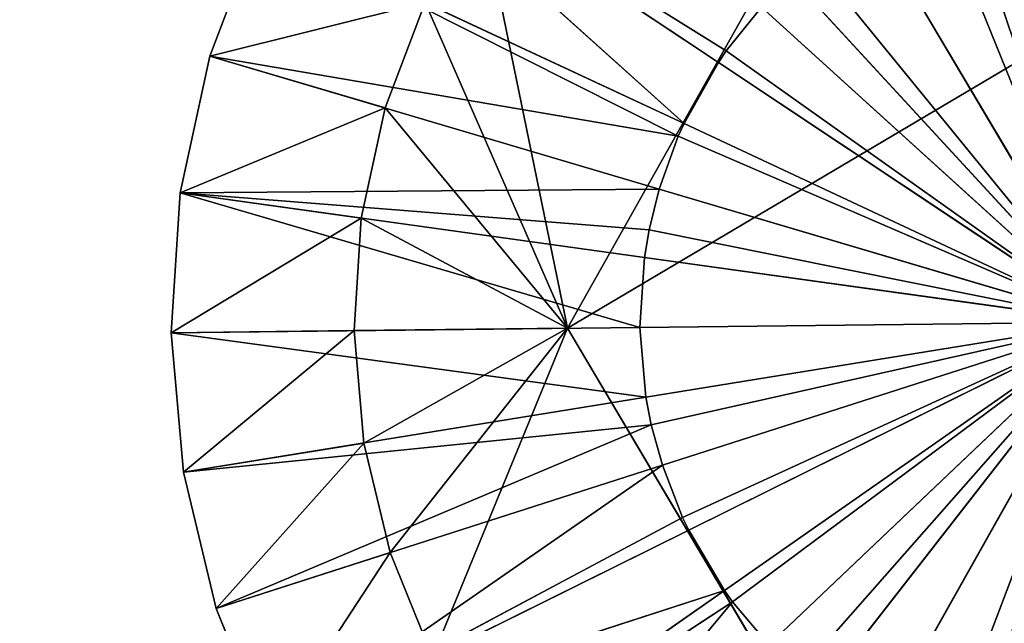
# Model space of a CAD drawing. Extents: x 202 to 257, y 0 to 134.
# Tile 457 of 491: x 226.85 to 228.95, y 128.43 to 129.72. Entities that reach past the tile are written whole.
import ezdxf

# ---------------------------------------------------------------- set-up
doc = ezdxf.new("R2010")
doc.units = 0
doc.header["$LTSCALE"] = 25.4
doc.layers.get('0').update_dxf_attribs({"color": 13, "linetype": 'CONTINUOUS'})

# ---------------------------------------------------------------- blocks, each defined once
blk = doc.blocks.new('MONO-I-KINKIET-7808-7840_S')
at = {"color": 250}
for p, q in [((29.9592, 30.0954, 123.7), (29.3109, 29.3154, 122.7)), ((29.9592, 30.0954, 123.7), (29.3109, 29.3154, 122.7)), ((30.1482, 29.8639, 123.7), (29.3109, 29.3154, 122.7)), ((30.1482, 29.8639, 123.7), (29.3109, 29.3154, 122.7)), ((30.1482, 29.8639, 123.7), (29.3284, 29.2912, 122.7)), ((30.1482, 29.8639, 123.7), (29.3284, 29.2912, 122.7)), ((29.0746, 29.725, 128.2), (27.9427, 27.712, 128.2)), ((29.0746, 29.725, 128.2), (27.9427, 27.712, 128.2)), ((29.0746, 29.725, 130.7), (29.6633, 28.7316, 130.7)), ((29.0746, 29.725, 128.2), (29.6633, 28.7316, 128.2)), ((29.6633, 28.7316, 128.2), (29.0746, 29.725, 130.7)), ((29.6633, 28.7316, 128.2), (29.0746, 29.725, 130.7)), ((29.0746, 29.725, 130.7), (29.6633, 28.7316, 130.7)), ((29.0746, 29.725, 128.2), (29.6633, 28.7316, 128.2)), ((28.5087, 28.7185, 123.2773), (28.8634, 29.6535, 122.7)), ((28.5087, 28.7185, 123.2773), (28.8634, 29.6535, 122.7)), ((30.3006, 29.6067, 123.7), (29.3284, 29.2912, 122.7)), ((30.3006, 29.6067, 123.7), (29.3284, 29.2912, 122.7)), ((30.3006, 29.6067, 123.7), (29.4046, 29.1626, 122.7)), ((30.3006, 29.6067, 123.7), (29.4046, 29.1626, 122.7)), ((29.4175, 29.1356, 122.7), (30.3006, 29.6067, 123.7)), ((29.4175, 29.1356, 122.7), (30.3006, 29.6067, 123.7)), ((29.4608, 29.0241, 122.7), (30.3006, 29.6067, 123.7)), ((29.4608, 29.0241, 122.7), (30.3006, 29.6067, 123.7)), ((30.0416, 29.2105, 130.7), (30.3006, 29.6067, 130.4748)), ((30.0416, 29.2105, 130.7), (30.3006, 29.6067, 130.4748)), ((30.413, 29.3297, 130.4748), (30.3006, 29.6067, 130.4748)), ((30.413, 29.3297, 123.7), (30.3006, 29.6067, 123.7)), ((30.3006, 29.6067, 123.7), (30.413, 29.3297, 130.4748)), ((30.3006, 29.6067, 123.7), (30.413, 29.3297, 130.4748)), ((30.413, 29.3297, 130.4748), (30.3006, 29.6067, 130.4748)), ((30.413, 29.3297, 123.7), (30.3006, 29.6067, 123.7)), ((28.9988, 29.5901, 122.7), (28.5087, 28.7185, 123.2773)), ((28.9988, 29.5901, 122.7), (28.5087, 28.7185, 123.2773)), ((28.5087, 28.7185, 123.2773), (29.1232, 29.5074, 122.7)), ((28.5087, 28.7185, 123.2773), (29.1232, 29.5074, 122.7)), ((29.1693, 29.4692, 122.7), (28.5087, 28.7185, 123.2773)), ((29.1693, 29.4692, 122.7), (28.5087, 28.7185, 123.2773)), ((29.9512, 29.4335, 130.7), (29.6633, 28.7316, 130.7)), ((29.9512, 29.4335, 130.7), (29.6633, 28.7316, 130.7)), ((30.0416, 29.2105, 130.7), (29.9512, 29.4335, 130.7)), ((30.0416, 29.2105, 130.7), (29.9512, 29.4335, 130.7)), ((28.5087, 28.7185, 123.2773), (29.2339, 29.407, 122.7)), ((28.5087, 28.7185, 123.2773), (29.2339, 29.407, 122.7)), ((29.3109, 29.3154, 122.7), (29.2339, 29.407, 122.7)), ((29.3109, 29.3154, 122.7), (29.2339, 29.407, 122.7)), ((29.4608, 29.0241, 122.7), (30.413, 29.3297, 123.7)), ((29.4608, 29.0241, 122.7), (30.413, 29.3297, 123.7)), ((29.4844, 28.9375, 122.7), (30.413, 29.3297, 123.7)), ((29.4844, 28.9375, 122.7), (30.413, 29.3297, 123.7)), ((30.0416, 29.2105, 130.7), (30.413, 29.3297, 130.4748)), ((30.0416, 29.2105, 130.7), (30.413, 29.3297, 130.4748)), ((30.0978, 28.9766, 130.7), (30.413, 29.3297, 130.4748)), ((30.0978, 28.9766, 130.7), (30.413, 29.3297, 130.4748)), ((30.4828, 29.0391, 130.4748), (30.413, 29.3297, 130.4748)), ((30.4828, 29.0391, 123.7), (30.413, 29.3297, 123.7)), ((30.413, 29.3297, 123.7), (30.4828, 29.0391, 130.4748)), ((30.413, 29.3297, 123.7), (30.4828, 29.0391, 130.4748)), ((30.413, 29.3297, 123.7), (30.413, 29.3297, 130.4748)), ((30.4828, 29.0391, 130.4748), (30.413, 29.3297, 130.4748)), ((30.413, 29.3297, 123.7), (30.413, 29.3297, 130.4748)), ((30.4828, 29.0391, 123.7), (30.413, 29.3297, 123.7)), ((28.5087, 28.7185, 123.2773), (29.3109, 29.3154, 122.7)), ((28.5087, 28.7185, 123.2773), (29.3109, 29.3154, 122.7)), ((29.3284, 29.2912, 122.7), (29.3109, 29.3154, 122.7)), ((29.3284, 29.2912, 122.7), (29.3109, 29.3154, 122.7)), ((29.3284, 29.2912, 122.7), (28.5087, 28.7185, 123.2773)), ((29.3284, 29.2912, 122.7), (28.5087, 28.7185, 123.2773)), ((29.4046, 29.1626, 122.7), (29.3284, 29.2912, 122.7)), ((29.4046, 29.1626, 122.7), (29.3284, 29.2912, 122.7)), ((30.0416, 29.2105, 130.7), (29.6633, 28.7316, 130.7)), ((30.0416, 29.2105, 130.7), (29.6633, 28.7316, 130.7)), ((30.0978, 28.9766, 130.7), (30.0416, 29.2105, 130.7)), ((30.0978, 28.9766, 130.7), (30.0416, 29.2105, 130.7)), ((28.5087, 28.7185, 123.2773), (29.4046, 29.1626, 122.7)), ((28.5087, 28.7185, 123.2773), (29.4046, 29.1626, 122.7)), ((29.4175, 29.1356, 122.7), (29.4046, 29.1626, 122.7)), ((29.4175, 29.1356, 122.7), (29.4046, 29.1626, 122.7)), ((29.4175, 29.1356, 122.7), (28.5087, 28.7185, 123.2773)), ((29.4175, 29.1356, 122.7), (28.5087, 28.7185, 123.2773)), ((29.4608, 29.0241, 122.7), (29.4175, 29.1356, 122.7)), ((29.4608, 29.0241, 122.7), (29.4175, 29.1356, 122.7)), ((29.4844, 28.9375, 122.7), (30.4828, 29.0391, 123.7)), ((29.4844, 28.9375, 122.7), (30.4828, 29.0391, 123.7)), ((29.4957, 28.8788, 122.7), (30.4828, 29.0391, 123.7)), ((29.4957, 28.8788, 122.7), (30.4828, 29.0391, 123.7)), ((30.0978, 28.9766, 130.7), (30.4828, 29.0391, 130.4748)), ((30.0978, 28.9766, 130.7), (30.4828, 29.0391, 130.4748)), ((30.1185, 28.7368, 130.7), (30.4828, 29.0391, 130.4748)), ((30.1185, 28.7368, 130.7), (30.4828, 29.0391, 130.4748)), ((30.5085, 28.7413, 130.4748), (30.4828, 29.0391, 130.4748)), ((30.5085, 28.7413, 123.7), (30.4828, 29.0391, 123.7)), ((30.4828, 29.0391, 123.7), (30.5085, 28.7413, 130.4748)), ((30.4828, 29.0391, 123.7), (30.5085, 28.7413, 130.4748)), ((30.4828, 29.0391, 123.7), (30.4828, 29.0391, 130.4748)), ((30.5085, 28.7413, 130.4748), (30.4828, 29.0391, 130.4748)), ((30.4828, 29.0391, 123.7), (30.4828, 29.0391, 130.4748)), ((30.5085, 28.7413, 123.7), (30.4828, 29.0391, 123.7)), ((28.5087, 28.7185, 123.2773), (29.4608, 29.0241, 122.7)), ((28.5087, 28.7185, 123.2773), (29.4608, 29.0241, 122.7)), ((29.4844, 28.9375, 122.7), (29.4608, 29.0241, 122.7)), ((29.4844, 28.9375, 122.7), (29.4608, 29.0241, 122.7)), ((30.0978, 28.9766, 130.7), (29.6633, 28.7316, 130.7)), ((30.0978, 28.9766, 130.7), (29.6633, 28.7316, 130.7)), ((30.1185, 28.7368, 130.7), (30.0978, 28.9766, 130.7)), ((30.1185, 28.7368, 130.7), (30.0978, 28.9766, 130.7)), ((29.4844, 28.9375, 122.7), (28.5087, 28.7185, 123.2773)), ((29.4844, 28.9375, 122.7), (28.5087, 28.7185, 123.2773)), ((29.4957, 28.8788, 122.7), (29.4844, 28.9375, 122.7)), ((29.4957, 28.8788, 122.7), (29.4844, 28.9375, 122.7)), ((28.5087, 28.7185, 123.2773), (29.4957, 28.8788, 122.7)), ((28.5087, 28.7185, 123.2773), (29.4957, 28.8788, 122.7)), ((29.5086, 28.7299, 122.7), (29.4957, 28.8788, 122.7)), ((29.4957, 28.8788, 122.7), (30.5085, 28.7413, 123.7)), ((29.4957, 28.8788, 122.7), (30.5085, 28.7413, 123.7)), ((29.5086, 28.7299, 122.7), (29.4957, 28.8788, 122.7)), ((29.5086, 28.7299, 122.7), (30.5085, 28.7413, 123.7)), ((29.5086, 28.7299, 122.7), (30.5085, 28.7413, 123.7)), ((30.1033, 28.4967, 130.7), (30.5085, 28.7413, 130.4748)), ((30.1033, 28.4967, 130.7), (30.5085, 28.7413, 130.4748)), ((30.1185, 28.7368, 130.7), (30.5085, 28.7413, 130.4748)), ((30.1185, 28.7368, 130.7), (30.5085, 28.7413, 130.4748)), ((30.4896, 28.4429, 130.4748), (30.5085, 28.7413, 130.4748)), ((30.4896, 28.4429, 123.7), (30.5085, 28.7413, 123.7)), ((30.5085, 28.7413, 123.7), (30.4896, 28.4429, 130.4748)), ((30.5085, 28.7413, 123.7), (30.4896, 28.4429, 130.4748)), ((30.4896, 28.4429, 130.4748), (30.5085, 28.7413, 130.4748)), ((30.4896, 28.4429, 123.7), (30.5085, 28.7413, 123.7)), ((30.5085, 28.7413, 123.7), (30.5085, 28.7413, 130.4748)), ((30.5085, 28.7413, 123.7), (30.5085, 28.7413, 130.4748)), ((29.6633, 28.7316, 128.2), (27.9427, 27.712, 128.2)), ((29.6633, 28.7316, 128.2), (27.9427, 27.712, 128.2)), ((29.5086, 28.7299, 122.7), (28.5087, 28.7185, 123.2773)), ((29.5086, 28.7299, 122.7), (28.5087, 28.7185, 123.2773)), ((29.4891, 28.5217, 122.7), (28.5087, 28.7185, 123.2773)), ((28.5087, 28.7185, 123.2773), (29.4991, 28.5807, 122.7)), ((29.3243, 28.1399, 122.7), (28.5087, 28.7185, 123.2773)), ((28.5087, 28.7185, 123.2773), (29.3413, 28.1646, 122.7)), ((29.1862, 27.983, 122.7), (28.5087, 28.7185, 123.2773)), ((28.5087, 28.7185, 123.2773), (29.2494, 28.0467, 122.7)), ((29.0185, 27.8582, 122.7), (28.5087, 28.7185, 123.2773)), ((28.5087, 28.7185, 123.2773), (29.141, 27.9438, 122.7)), ((28.5087, 28.7185, 123.2773), (28.8846, 27.7918, 122.7)), ((28.5087, 28.7185, 123.2773), (28.8846, 27.7918, 122.7)), ((29.0185, 27.8582, 122.7), (28.5087, 28.7185, 123.2773)), ((28.5087, 28.7185, 123.2773), (29.141, 27.9438, 122.7)), ((29.1862, 27.983, 122.7), (28.5087, 28.7185, 123.2773)), ((28.5087, 28.7185, 123.2773), (29.2494, 28.0467, 122.7)), ((29.3243, 28.1399, 122.7), (28.5087, 28.7185, 123.2773)), ((28.5087, 28.7185, 123.2773), (29.4268, 28.3222, 122.7)), ((29.4145, 28.2949, 122.7), (28.5087, 28.7185, 123.2773)), ((28.5087, 28.7185, 123.2773), (29.4268, 28.3222, 122.7)), ((28.5087, 28.7185, 123.2773), (29.4675, 28.4346, 122.7)), ((28.5087, 28.7185, 123.2773), (29.3413, 28.1646, 122.7)), ((29.4145, 28.2949, 122.7), (28.5087, 28.7185, 123.2773)), ((28.5087, 28.7185, 123.2773), (29.4675, 28.4346, 122.7)), ((29.4891, 28.5217, 122.7), (28.5087, 28.7185, 123.2773)), ((28.5087, 28.7185, 123.2773), (29.4991, 28.5807, 122.7)), ((29.6633, 28.7316, 130.7), (29.0974, 27.7251, 130.7)), ((29.6633, 28.7316, 128.2), (29.0974, 27.7251, 128.2)), ((29.0974, 27.7251, 128.2), (29.6633, 28.7316, 130.7)), ((29.0974, 27.7251, 128.2), (29.6633, 28.7316, 130.7)), ((29.6633, 28.7316, 130.7), (29.0974, 27.7251, 130.7)), ((29.6633, 28.7316, 128.2), (29.0974, 27.7251, 128.2)), ((29.4991, 28.5807, 122.7), (29.5086, 28.7299, 122.7)), ((29.4991, 28.5807, 122.7), (29.5086, 28.7299, 122.7)), ((29.5086, 28.7299, 122.7), (30.4896, 28.4429, 123.7)), ((29.5086, 28.7299, 122.7), (30.4896, 28.4429, 123.7)), ((30.1185, 28.7368, 130.7), (29.6633, 28.7316, 130.7)), ((30.1185, 28.7368, 130.7), (29.6633, 28.7316, 130.7)), ((30.1033, 28.4967, 130.7), (29.6633, 28.7316, 130.7)), ((29.6633, 28.7316, 130.7), (30.0524, 28.2615, 130.7)), ((30.1033, 28.4967, 130.7), (29.6633, 28.7316, 130.7)), ((29.8491, 27.8267, 130.7), (29.6633, 28.7316, 130.7)), ((29.8491, 27.8267, 130.7), (29.6633, 28.7316, 130.7)), ((29.9671, 28.0365, 130.7), (29.6633, 28.7316, 130.7)), ((29.9671, 28.0365, 130.7), (29.6633, 28.7316, 130.7)), ((29.6633, 28.7316, 130.7), (30.0524, 28.2615, 130.7)), ((29.6633, 28.7316, 128.2), (29.6633, 28.7316, 130.7)), ((29.6633, 28.7316, 128.2), (29.6633, 28.7316, 130.7)), ((30.1033, 28.4967, 130.7), (30.1185, 28.7368, 130.7)), ((30.1033, 28.4967, 130.7), (30.1185, 28.7368, 130.7)), ((29.4891, 28.5217, 122.7), (29.4991, 28.5807, 122.7)), ((29.4891, 28.5217, 122.7), (29.4991, 28.5807, 122.7)), ((29.4991, 28.5807, 122.7), (30.4896, 28.4429, 123.7)), ((29.4991, 28.5807, 122.7), (30.4896, 28.4429, 123.7)), ((29.4675, 28.4346, 122.7), (29.4891, 28.5217, 122.7)), ((29.4675, 28.4346, 122.7), (29.4891, 28.5217, 122.7)), ((30.4896, 28.4429, 123.7), (29.4891, 28.5217, 122.7)), ((30.4896, 28.4429, 123.7), (29.4891, 28.5217, 122.7)), ((30.0524, 28.2615, 130.7), (30.1033, 28.4967, 130.7)), ((30.0524, 28.2615, 130.7), (30.1033, 28.4967, 130.7)), ((30.1033, 28.4967, 130.7), (30.4896, 28.4429, 130.4748)), ((30.1033, 28.4967, 130.7), (30.4896, 28.4429, 130.4748)), ((29.4268, 28.3222, 122.7), (29.4675, 28.4346, 122.7)), ((29.4268, 28.3222, 122.7), (29.4675, 28.4346, 122.7)), ((30.4896, 28.4429, 123.7), (29.4675, 28.4346, 122.7)), ((30.4896, 28.4429, 123.7), (29.4675, 28.4346, 122.7)), ((30.4264, 28.1508, 123.7), (29.4675, 28.4346, 122.7)), ((30.4264, 28.1508, 123.7), (29.4675, 28.4346, 122.7)), ((30.0524, 28.2615, 130.7), (30.4896, 28.4429, 130.4748)), ((30.0524, 28.2615, 130.7), (30.4896, 28.4429, 130.4748)), ((30.4264, 28.1508, 130.4748), (30.4896, 28.4429, 130.4748)), ((30.4264, 28.1508, 123.7), (30.4896, 28.4429, 123.7)), ((30.4896, 28.4429, 123.7), (30.4264, 28.1508, 130.4748)), ((30.4896, 28.4429, 123.7), (30.4264, 28.1508, 130.4748)), ((30.4264, 28.1508, 130.4748), (30.4896, 28.4429, 130.4748)), ((30.4264, 28.1508, 123.7), (30.4896, 28.4429, 123.7)), ((30.4896, 28.4429, 123.7), (30.4896, 28.4429, 130.4748)), ((30.4896, 28.4429, 123.7), (30.4896, 28.4429, 130.4748)), ((29.4145, 28.2949, 122.7), (29.4268, 28.3222, 122.7)), ((29.4145, 28.2949, 122.7), (29.4268, 28.3222, 122.7)), ((30.4264, 28.1508, 123.7), (29.4268, 28.3222, 122.7)), ((30.4264, 28.1508, 123.7), (29.4268, 28.3222, 122.7)), ((30.3204, 27.8713, 123.7), (29.4268, 28.3222, 122.7)), ((30.3204, 27.8713, 123.7), (29.4268, 28.3222, 122.7)), ((29.3413, 28.1646, 122.7), (29.4145, 28.2949, 122.7)), ((29.3413, 28.1646, 122.7), (29.4145, 28.2949, 122.7)), ((30.3204, 27.8713, 123.7), (29.4145, 28.2949, 122.7)), ((30.3204, 27.8713, 123.7), (29.4145, 28.2949, 122.7)), ((30.1739, 27.6107, 123.7), (29.4145, 28.2949, 122.7)), ((30.1739, 27.6107, 123.7), (29.4145, 28.2949, 122.7)), ((29.9671, 28.0365, 130.7), (30.0524, 28.2615, 130.7)), ((29.9671, 28.0365, 130.7), (30.0524, 28.2615, 130.7)), ((30.0524, 28.2615, 130.7), (30.4264, 28.1508, 130.4748)), ((30.0524, 28.2615, 130.7), (30.4264, 28.1508, 130.4748)), ((29.3243, 28.1399, 122.7), (29.3413, 28.1646, 122.7)), ((29.3243, 28.1399, 122.7), (29.3413, 28.1646, 122.7)), ((30.1739, 27.6107, 123.7), (29.3413, 28.1646, 122.7)), ((30.1739, 27.6107, 123.7), (29.3413, 28.1646, 122.7)), ((29.9671, 28.0365, 130.7), (30.4264, 28.1508, 130.4748)), ((29.9671, 28.0365, 130.7), (30.4264, 28.1508, 130.4748)), ((30.3204, 27.8713, 130.4748), (30.4264, 28.1508, 130.4748)), ((30.3204, 27.8713, 123.7), (30.4264, 28.1508, 123.7)), ((30.4264, 28.1508, 123.7), (30.3204, 27.8713, 130.4748)), ((30.4264, 28.1508, 123.7), (30.3204, 27.8713, 130.4748)), ((30.3204, 27.8713, 130.4748), (30.4264, 28.1508, 130.4748)), ((30.3204, 27.8713, 123.7), (30.4264, 28.1508, 123.7)), ((30.4264, 28.1508, 123.7), (30.4264, 28.1508, 130.4748)), ((30.4264, 28.1508, 123.7), (30.4264, 28.1508, 130.4748)), ((29.2494, 28.0467, 122.7), (29.3243, 28.1399, 122.7)), ((29.2494, 28.0467, 122.7), (29.3243, 28.1399, 122.7)), ((29.3243, 28.1399, 122.7), (30.1739, 27.6107, 123.7)), ((29.3243, 28.1399, 122.7), (30.1739, 27.6107, 123.7))]:
    blk.add_line(p, q, dxfattribs=at)
at = {"color": 7}
mesh = blk.add_polyface(dxfattribs=at)
corners = [(47.7087, 42.4185, 0.7), (47.7087, 24.2185, 0.7), (9.3087, 24.2185, 0.7)]
mesh.append_faces([[corners[k] for k in face] for face in [(0, 1, 2)]], dxfattribs={"color": 7})
mesh = blk.add_polyface(dxfattribs=at)
corners = [(47.7087, 42.4185, 0.7), (9.3087, 24.2185, 0.7), (9.3087, 42.4185, 0.7)]
mesh.append_faces([[corners[k] for k in face] for face in [(0, 1, 2)]], dxfattribs={"color": 7})
mesh = blk.add_polyface(dxfattribs=at)
corners = [(47.7087, 42.4185, 1.7), (9.3087, 42.4185, 1.7), (47.7087, 24.2185, 1.7)]
mesh.append_faces([[corners[k] for k in face] for face in [(0, 1, 2)]], dxfattribs={"color": 7})
mesh = blk.add_polyface(dxfattribs=at)
corners = [(47.7087, 24.2185, 1.7), (9.3087, 42.4185, 1.7), (9.3087, 24.2185, 1.7)]
mesh.append_faces([[corners[k] for k in face] for face in [(0, 1, 2)]], dxfattribs={"color": 7})
mesh = blk.add_polyface(dxfattribs=at)
corners = [(29.9592, 30.0954, 123.7), (29.3109, 29.3154, 122.7), (29.2339, 29.407, 122.7)]
mesh.append_faces([[corners[k] for k in face] for face in [(0, 1, 2)]], dxfattribs={"color": 7})
mesh = blk.add_polyface(dxfattribs=at)
corners = [(30.1482, 29.8639, 123.7), (29.3109, 29.3154, 122.7), (29.9592, 30.0954, 123.7)]
mesh.append_faces([[corners[k] for k in face] for face in [(0, 1, 2)]], dxfattribs={"color": 7})
mesh = blk.add_polyface(dxfattribs=at)
corners = [(30.1482, 29.8639, 123.7), (29.3284, 29.2912, 122.7), (29.3109, 29.3154, 122.7)]
mesh.append_faces([[corners[k] for k in face] for face in [(0, 1, 2)]], dxfattribs={"color": 7})
mesh = blk.add_polyface(dxfattribs=at)
corners = [(30.3006, 29.6067, 123.7), (29.3284, 29.2912, 122.7), (30.1482, 29.8639, 123.7)]
mesh.append_faces([[corners[k] for k in face] for face in [(0, 1, 2)]], dxfattribs={"color": 7})
mesh = blk.add_polyface(dxfattribs=at)
corners = [(29.0746, 29.725, 128.2), (27.354, 28.7053, 128.2), (27.9427, 27.712, 128.2)]
mesh.append_faces([[corners[k] for k in face] for face in [(0, 1, 2)]], dxfattribs={"color": 7})
mesh = blk.add_polyface(dxfattribs=at)
corners = [(29.0746, 29.725, 128.2), (27.92, 29.7118, 128.2), (27.354, 28.7053, 128.2)]
mesh.append_faces([[corners[k] for k in face] for face in [(0, 1, 2)]], dxfattribs={"color": 7})
mesh = blk.add_polyface(dxfattribs=at)
corners = [(29.6633, 28.7316, 128.2), (29.0746, 29.725, 128.2), (27.9427, 27.712, 128.2)]
mesh.append_faces([[corners[k] for k in face] for face in [(0, 1, 2)]], dxfattribs={"color": 7})
mesh = blk.add_polyface(dxfattribs=at)
corners = [(29.9512, 29.4335, 130.7), (29.0746, 29.725, 130.7), (29.6633, 28.7316, 130.7)]
mesh.append_faces([[corners[k] for k in face] for face in [(0, 1, 2)]], dxfattribs={"color": 7})
mesh = blk.add_polyface(dxfattribs=at)
corners = [(29.0746, 29.725, 128.2), (29.6633, 28.7316, 128.2), (29.0746, 29.725, 130.7)]
mesh.append_faces([[corners[k] for k in face] for face in [(0, 1, 2)]], dxfattribs={"color": 7})
mesh = blk.add_polyface(dxfattribs=at)
corners = [(29.0746, 29.725, 130.7), (29.6633, 28.7316, 128.2), (29.6633, 28.7316, 130.7)]
mesh.append_faces([[corners[k] for k in face] for face in [(0, 1, 2)]], dxfattribs={"color": 7})
mesh = blk.add_polyface(dxfattribs=at)
corners = [(28.8068, 29.673, 122.7), (28.5087, 28.7185, 123.2773), (28.7201, 29.6959, 122.7)]
mesh.append_faces([[corners[k] for k in face] for face in [(0, 1, 2)]], dxfattribs={"color": 7})
mesh = blk.add_polyface(dxfattribs=at)
corners = [(28.8634, 29.6535, 122.7), (28.5087, 28.7185, 123.2773), (28.8068, 29.673, 122.7)]
mesh.append_faces([[corners[k] for k in face] for face in [(0, 1, 2)]], dxfattribs={"color": 7})
mesh = blk.add_polyface(dxfattribs=at)
corners = [(28.9988, 29.5901, 122.7), (28.5087, 28.7185, 123.2773), (28.8634, 29.6535, 122.7)]
mesh.append_faces([[corners[k] for k in face] for face in [(0, 1, 2)]], dxfattribs={"color": 7})
mesh = blk.add_polyface(dxfattribs=at)
corners = [(30.3006, 29.6067, 123.7), (29.4046, 29.1626, 122.7), (29.3284, 29.2912, 122.7)]
mesh.append_faces([[corners[k] for k in face] for face in [(0, 1, 2)]], dxfattribs={"color": 7})
mesh = blk.add_polyface(dxfattribs=at)
corners = [(30.3006, 29.6067, 123.7), (29.4175, 29.1356, 122.7), (29.4046, 29.1626, 122.7)]
mesh.append_faces([[corners[k] for k in face] for face in [(0, 1, 2)]], dxfattribs={"color": 7})
mesh = blk.add_polyface(dxfattribs=at)
corners = [(30.3006, 29.6067, 123.7), (29.4608, 29.0241, 122.7), (29.4175, 29.1356, 122.7)]
mesh.append_faces([[corners[k] for k in face] for face in [(0, 1, 2)]], dxfattribs={"color": 7})
mesh = blk.add_polyface(dxfattribs=at)
corners = [(30.413, 29.3297, 123.7), (29.4608, 29.0241, 122.7), (30.3006, 29.6067, 123.7)]
mesh.append_faces([[corners[k] for k in face] for face in [(0, 1, 2)]], dxfattribs={"color": 7})
mesh = blk.add_polyface(dxfattribs=at)
corners = [(30.3006, 29.6067, 130.4748), (29.9512, 29.4335, 130.7), (30.0416, 29.2105, 130.7)]
mesh.append_faces([[corners[k] for k in face] for face in [(0, 1, 2)]], dxfattribs={"color": 7})
mesh = blk.add_polyface(dxfattribs=at)
corners = [(30.413, 29.3297, 130.4748), (30.3006, 29.6067, 130.4748), (30.0416, 29.2105, 130.7)]
mesh.append_faces([[corners[k] for k in face] for face in [(0, 1, 2)]], dxfattribs={"color": 7})
mesh = blk.add_polyface(dxfattribs=at)
corners = [(30.3006, 29.6067, 123.7), (30.413, 29.3297, 130.4748), (30.413, 29.3297, 123.7)]
mesh.append_faces([[corners[k] for k in face] for face in [(0, 1, 2)]], dxfattribs={"color": 7})
mesh = blk.add_polyface(dxfattribs=at)
corners = [(30.3006, 29.6067, 130.4748), (30.413, 29.3297, 130.4748), (30.3006, 29.6067, 123.7)]
mesh.append_faces([[corners[k] for k in face] for face in [(0, 1, 2)]], dxfattribs={"color": 7})
mesh = blk.add_polyface(dxfattribs=at)
corners = [(29.1232, 29.5074, 122.7), (28.5087, 28.7185, 123.2773), (28.9988, 29.5901, 122.7)]
mesh.append_faces([[corners[k] for k in face] for face in [(0, 1, 2)]], dxfattribs={"color": 7})
mesh = blk.add_polyface(dxfattribs=at)
corners = [(29.1693, 29.4692, 122.7), (28.5087, 28.7185, 123.2773), (29.1232, 29.5074, 122.7)]
mesh.append_faces([[corners[k] for k in face] for face in [(0, 1, 2)]], dxfattribs={"color": 7})
mesh = blk.add_polyface(dxfattribs=at)
corners = [(29.2339, 29.407, 122.7), (28.5087, 28.7185, 123.2773), (29.1693, 29.4692, 122.7)]
mesh.append_faces([[corners[k] for k in face] for face in [(0, 1, 2)]], dxfattribs={"color": 7})
mesh = blk.add_polyface(dxfattribs=at)
corners = [(30.0416, 29.2105, 130.7), (29.9512, 29.4335, 130.7), (29.6633, 28.7316, 130.7)]
mesh.append_faces([[corners[k] for k in face] for face in [(0, 1, 2)]], dxfattribs={"color": 7})
mesh = blk.add_polyface(dxfattribs=at)
corners = [(29.3109, 29.3154, 122.7), (28.5087, 28.7185, 123.2773), (29.2339, 29.407, 122.7)]
mesh.append_faces([[corners[k] for k in face] for face in [(0, 1, 2)]], dxfattribs={"color": 7})
mesh = blk.add_polyface(dxfattribs=at)
corners = [(30.413, 29.3297, 123.7), (29.4844, 28.9375, 122.7), (29.4608, 29.0241, 122.7)]
mesh.append_faces([[corners[k] for k in face] for face in [(0, 1, 2)]], dxfattribs={"color": 7})
mesh = blk.add_polyface(dxfattribs=at)
corners = [(30.4828, 29.0391, 123.7), (29.4844, 28.9375, 122.7), (30.413, 29.3297, 123.7)]
mesh.append_faces([[corners[k] for k in face] for face in [(0, 1, 2)]], dxfattribs={"color": 7})
mesh = blk.add_polyface(dxfattribs=at)
corners = [(30.413, 29.3297, 130.4748), (30.0416, 29.2105, 130.7), (30.0978, 28.9766, 130.7)]
mesh.append_faces([[corners[k] for k in face] for face in [(0, 1, 2)]], dxfattribs={"color": 7})
mesh = blk.add_polyface(dxfattribs=at)
corners = [(30.4828, 29.0391, 130.4748), (30.413, 29.3297, 130.4748), (30.0978, 28.9766, 130.7)]
mesh.append_faces([[corners[k] for k in face] for face in [(0, 1, 2)]], dxfattribs={"color": 7})
mesh = blk.add_polyface(dxfattribs=at)
corners = [(30.413, 29.3297, 123.7), (30.4828, 29.0391, 130.4748), (30.4828, 29.0391, 123.7)]
mesh.append_faces([[corners[k] for k in face] for face in [(0, 1, 2)]], dxfattribs={"color": 7})
mesh = blk.add_polyface(dxfattribs=at)
corners = [(30.413, 29.3297, 130.4748), (30.4828, 29.0391, 130.4748), (30.413, 29.3297, 123.7)]
mesh.append_faces([[corners[k] for k in face] for face in [(0, 1, 2)]], dxfattribs={"color": 7})
mesh = blk.add_polyface(dxfattribs=at)
corners = [(29.3284, 29.2912, 122.7), (28.5087, 28.7185, 123.2773), (29.3109, 29.3154, 122.7)]
mesh.append_faces([[corners[k] for k in face] for face in [(0, 1, 2)]], dxfattribs={"color": 7})
mesh = blk.add_polyface(dxfattribs=at)
corners = [(29.4046, 29.1626, 122.7), (28.5087, 28.7185, 123.2773), (29.3284, 29.2912, 122.7)]
mesh.append_faces([[corners[k] for k in face] for face in [(0, 1, 2)]], dxfattribs={"color": 7})
mesh = blk.add_polyface(dxfattribs=at)
corners = [(30.0978, 28.9766, 130.7), (30.0416, 29.2105, 130.7), (29.6633, 28.7316, 130.7)]
mesh.append_faces([[corners[k] for k in face] for face in [(0, 1, 2)]], dxfattribs={"color": 7})
mesh = blk.add_polyface(dxfattribs=at)
corners = [(29.4175, 29.1356, 122.7), (28.5087, 28.7185, 123.2773), (29.4046, 29.1626, 122.7)]
mesh.append_faces([[corners[k] for k in face] for face in [(0, 1, 2)]], dxfattribs={"color": 7})
mesh = blk.add_polyface(dxfattribs=at)
corners = [(29.4608, 29.0241, 122.7), (28.5087, 28.7185, 123.2773), (29.4175, 29.1356, 122.7)]
mesh.append_faces([[corners[k] for k in face] for face in [(0, 1, 2)]], dxfattribs={"color": 7})
mesh = blk.add_polyface(dxfattribs=at)
corners = [(30.4828, 29.0391, 123.7), (29.4957, 28.8788, 122.7), (29.4844, 28.9375, 122.7)]
mesh.append_faces([[corners[k] for k in face] for face in [(0, 1, 2)]], dxfattribs={"color": 7})
mesh = blk.add_polyface(dxfattribs=at)
corners = [(30.5085, 28.7413, 123.7), (29.4957, 28.8788, 122.7), (30.4828, 29.0391, 123.7)]
mesh.append_faces([[corners[k] for k in face] for face in [(0, 1, 2)]], dxfattribs={"color": 7})
mesh = blk.add_polyface(dxfattribs=at)
corners = [(30.4828, 29.0391, 130.4748), (30.0978, 28.9766, 130.7), (30.1185, 28.7368, 130.7)]
mesh.append_faces([[corners[k] for k in face] for face in [(0, 1, 2)]], dxfattribs={"color": 7})
mesh = blk.add_polyface(dxfattribs=at)
corners = [(30.5085, 28.7413, 130.4748), (30.4828, 29.0391, 130.4748), (30.1185, 28.7368, 130.7)]
mesh.append_faces([[corners[k] for k in face] for face in [(0, 1, 2)]], dxfattribs={"color": 7})
mesh = blk.add_polyface(dxfattribs=at)
corners = [(30.4828, 29.0391, 123.7), (30.5085, 28.7413, 130.4748), (30.5085, 28.7413, 123.7)]
mesh.append_faces([[corners[k] for k in face] for face in [(0, 1, 2)]], dxfattribs={"color": 7})
mesh = blk.add_polyface(dxfattribs=at)
corners = [(30.4828, 29.0391, 130.4748), (30.5085, 28.7413, 130.4748), (30.4828, 29.0391, 123.7)]
mesh.append_faces([[corners[k] for k in face] for face in [(0, 1, 2)]], dxfattribs={"color": 7})
mesh = blk.add_polyface(dxfattribs=at)
corners = [(29.4844, 28.9375, 122.7), (28.5087, 28.7185, 123.2773), (29.4608, 29.0241, 122.7)]
mesh.append_faces([[corners[k] for k in face] for face in [(0, 1, 2)]], dxfattribs={"color": 7})
mesh = blk.add_polyface(dxfattribs=at)
corners = [(30.1185, 28.7368, 130.7), (30.0978, 28.9766, 130.7), (29.6633, 28.7316, 130.7)]
mesh.append_faces([[corners[k] for k in face] for face in [(0, 1, 2)]], dxfattribs={"color": 7})
mesh = blk.add_polyface(dxfattribs=at)
corners = [(29.4957, 28.8788, 122.7), (28.5087, 28.7185, 123.2773), (29.4844, 28.9375, 122.7)]
mesh.append_faces([[corners[k] for k in face] for face in [(0, 1, 2)]], dxfattribs={"color": 7})
mesh = blk.add_polyface(dxfattribs=at)
corners = [(29.5086, 28.7299, 122.7), (28.5087, 28.7185, 123.2773), (29.4957, 28.8788, 122.7)]
mesh.append_faces([[corners[k] for k in face] for face in [(0, 1, 2)]], dxfattribs={"color": 7})
mesh = blk.add_polyface(dxfattribs=at)
corners = [(30.5085, 28.7413, 123.7), (29.5086, 28.7299, 122.7), (29.4957, 28.8788, 122.7)]
mesh.append_faces([[corners[k] for k in face] for face in [(0, 1, 2)]], dxfattribs={"color": 7})
mesh = blk.add_polyface(dxfattribs=at)
corners = [(30.5085, 28.7413, 123.7), (30.4896, 28.4429, 123.7), (29.5086, 28.7299, 122.7)]
mesh.append_faces([[corners[k] for k in face] for face in [(0, 1, 2)]], dxfattribs={"color": 7})
mesh = blk.add_polyface(dxfattribs=at)
corners = [(30.5085, 28.7413, 130.4748), (30.1185, 28.7368, 130.7), (30.1033, 28.4967, 130.7)]
mesh.append_faces([[corners[k] for k in face] for face in [(0, 1, 2)]], dxfattribs={"color": 7})
mesh = blk.add_polyface(dxfattribs=at)
corners = [(30.5085, 28.7413, 130.4748), (30.1033, 28.4967, 130.7), (30.4896, 28.4429, 130.4748)]
mesh.append_faces([[corners[k] for k in face] for face in [(0, 1, 2)]], dxfattribs={"color": 7})
mesh = blk.add_polyface(dxfattribs=at)
corners = [(30.5085, 28.7413, 123.7), (30.4896, 28.4429, 130.4748), (30.4896, 28.4429, 123.7)]
mesh.append_faces([[corners[k] for k in face] for face in [(0, 1, 2)]], dxfattribs={"color": 7})
mesh = blk.add_polyface(dxfattribs=at)
corners = [(30.5085, 28.7413, 130.4748), (30.4896, 28.4429, 130.4748), (30.5085, 28.7413, 123.7)]
mesh.append_faces([[corners[k] for k in face] for face in [(0, 1, 2)]], dxfattribs={"color": 7})
mesh = blk.add_polyface(dxfattribs=at)
corners = [(29.6633, 28.7316, 128.2), (27.9427, 27.712, 128.2), (29.0974, 27.7251, 128.2)]
mesh.append_faces([[corners[k] for k in face] for face in [(0, 1, 2)]], dxfattribs={"color": 7})
mesh = blk.add_polyface(dxfattribs=at)
corners = [(29.5086, 28.7299, 122.7), (29.4991, 28.5807, 122.7), (28.5087, 28.7185, 123.2773)]
mesh.append_faces([[corners[k] for k in face] for face in [(0, 1, 2)]], dxfattribs={"color": 7})
mesh = blk.add_polyface(dxfattribs=at)
corners = [(29.4991, 28.5807, 122.7), (29.4891, 28.5217, 122.7), (28.5087, 28.7185, 123.2773)]
mesh.append_faces([[corners[k] for k in face] for face in [(0, 1, 2)]], dxfattribs={"color": 7})
mesh = blk.add_polyface(dxfattribs=at)
corners = [(29.3413, 28.1646, 122.7), (29.3243, 28.1399, 122.7), (28.5087, 28.7185, 123.2773)]
mesh.append_faces([[corners[k] for k in face] for face in [(0, 1, 2)]], dxfattribs={"color": 7})
mesh = blk.add_polyface(dxfattribs=at)
corners = [(29.2494, 28.0467, 122.7), (29.1862, 27.983, 122.7), (28.5087, 28.7185, 123.2773)]
mesh.append_faces([[corners[k] for k in face] for face in [(0, 1, 2)]], dxfattribs={"color": 7})
mesh = blk.add_polyface(dxfattribs=at)
corners = [(29.141, 27.9438, 122.7), (29.0185, 27.8582, 122.7), (28.5087, 28.7185, 123.2773)]
mesh.append_faces([[corners[k] for k in face] for face in [(0, 1, 2)]], dxfattribs={"color": 7})
mesh = blk.add_polyface(dxfattribs=at)
corners = [(28.8846, 27.7918, 122.7), (28.8285, 27.771, 122.7), (28.5087, 28.7185, 123.2773)]
mesh.append_faces([[corners[k] for k in face] for face in [(0, 1, 2)]], dxfattribs={"color": 7})
mesh = blk.add_polyface(dxfattribs=at)
corners = [(28.7423, 27.7462, 122.7), (28.6245, 27.7252, 122.7), (28.5087, 28.7185, 123.2773)]
mesh.append_faces([[corners[k] for k in face] for face in [(0, 1, 2)]], dxfattribs={"color": 7})
mesh = blk.add_polyface(dxfattribs=at)
corners = [(28.8285, 27.771, 122.7), (28.7423, 27.7462, 122.7), (28.5087, 28.7185, 123.2773)]
mesh.append_faces([[corners[k] for k in face] for face in [(0, 1, 2)]], dxfattribs={"color": 7})
mesh = blk.add_polyface(dxfattribs=at)
corners = [(29.0185, 27.8582, 122.7), (28.8846, 27.7918, 122.7), (28.5087, 28.7185, 123.2773)]
mesh.append_faces([[corners[k] for k in face] for face in [(0, 1, 2)]], dxfattribs={"color": 7})
mesh = blk.add_polyface(dxfattribs=at)
corners = [(29.1862, 27.983, 122.7), (29.141, 27.9438, 122.7), (28.5087, 28.7185, 123.2773)]
mesh.append_faces([[corners[k] for k in face] for face in [(0, 1, 2)]], dxfattribs={"color": 7})
mesh = blk.add_polyface(dxfattribs=at)
corners = [(29.3243, 28.1399, 122.7), (29.2494, 28.0467, 122.7), (28.5087, 28.7185, 123.2773)]
mesh.append_faces([[corners[k] for k in face] for face in [(0, 1, 2)]], dxfattribs={"color": 7})
mesh = blk.add_polyface(dxfattribs=at)
corners = [(29.4268, 28.3222, 122.7), (29.4145, 28.2949, 122.7), (28.5087, 28.7185, 123.2773)]
mesh.append_faces([[corners[k] for k in face] for face in [(0, 1, 2)]], dxfattribs={"color": 7})
mesh = blk.add_polyface(dxfattribs=at)
corners = [(29.4675, 28.4346, 122.7), (29.4268, 28.3222, 122.7), (28.5087, 28.7185, 123.2773)]
mesh.append_faces([[corners[k] for k in face] for face in [(0, 1, 2)]], dxfattribs={"color": 7})
mesh = blk.add_polyface(dxfattribs=at)
corners = [(29.4145, 28.2949, 122.7), (29.3413, 28.1646, 122.7), (28.5087, 28.7185, 123.2773)]
mesh.append_faces([[corners[k] for k in face] for face in [(0, 1, 2)]], dxfattribs={"color": 7})
mesh = blk.add_polyface(dxfattribs=at)
corners = [(29.4891, 28.5217, 122.7), (29.4675, 28.4346, 122.7), (28.5087, 28.7185, 123.2773)]
mesh.append_faces([[corners[k] for k in face] for face in [(0, 1, 2)]], dxfattribs={"color": 7})
mesh = blk.add_polyface(dxfattribs=at)
corners = [(29.8491, 27.8267, 130.7), (29.6633, 28.7316, 130.7), (29.0974, 27.7251, 130.7)]
mesh.append_faces([[corners[k] for k in face] for face in [(0, 1, 2)]], dxfattribs={"color": 7})
mesh = blk.add_polyface(dxfattribs=at)
corners = [(29.6633, 28.7316, 128.2), (29.0974, 27.7251, 128.2), (29.6633, 28.7316, 130.7)]
mesh.append_faces([[corners[k] for k in face] for face in [(0, 1, 2)]], dxfattribs={"color": 7})
mesh = blk.add_polyface(dxfattribs=at)
corners = [(29.6633, 28.7316, 130.7), (29.0974, 27.7251, 128.2), (29.0974, 27.7251, 130.7)]
mesh.append_faces([[corners[k] for k in face] for face in [(0, 1, 2)]], dxfattribs={"color": 7})
mesh = blk.add_polyface(dxfattribs=at)
corners = [(29.5086, 28.7299, 122.7), (30.4896, 28.4429, 123.7), (29.4991, 28.5807, 122.7)]
mesh.append_faces([[corners[k] for k in face] for face in [(0, 1, 2)]], dxfattribs={"color": 7})
mesh = blk.add_polyface(dxfattribs=at)
corners = [(30.1185, 28.7368, 130.7), (29.6633, 28.7316, 130.7), (30.1033, 28.4967, 130.7)]
mesh.append_faces([[corners[k] for k in face] for face in [(0, 1, 2)]], dxfattribs={"color": 7})
mesh = blk.add_polyface(dxfattribs=at)
corners = [(30.1033, 28.4967, 130.7), (29.6633, 28.7316, 130.7), (30.0524, 28.2615, 130.7)]
mesh.append_faces([[corners[k] for k in face] for face in [(0, 1, 2)]], dxfattribs={"color": 7})
mesh = blk.add_polyface(dxfattribs=at)
corners = [(29.9671, 28.0365, 130.7), (29.6633, 28.7316, 130.7), (29.8491, 27.8267, 130.7)]
mesh.append_faces([[corners[k] for k in face] for face in [(0, 1, 2)]], dxfattribs={"color": 7})
mesh = blk.add_polyface(dxfattribs=at)
corners = [(30.0524, 28.2615, 130.7), (29.6633, 28.7316, 130.7), (29.9671, 28.0365, 130.7)]
mesh.append_faces([[corners[k] for k in face] for face in [(0, 1, 2)]], dxfattribs={"color": 7})
mesh = blk.add_polyface(dxfattribs=at)
corners = [(30.4896, 28.4429, 123.7), (29.4891, 28.5217, 122.7), (29.4991, 28.5807, 122.7)]
mesh.append_faces([[corners[k] for k in face] for face in [(0, 1, 2)]], dxfattribs={"color": 7})
mesh = blk.add_polyface(dxfattribs=at)
corners = [(30.4896, 28.4429, 123.7), (29.4675, 28.4346, 122.7), (29.4891, 28.5217, 122.7)]
mesh.append_faces([[corners[k] for k in face] for face in [(0, 1, 2)]], dxfattribs={"color": 7})
mesh = blk.add_polyface(dxfattribs=at)
corners = [(30.4896, 28.4429, 130.4748), (30.1033, 28.4967, 130.7), (30.0524, 28.2615, 130.7)]
mesh.append_faces([[corners[k] for k in face] for face in [(0, 1, 2)]], dxfattribs={"color": 7})
mesh = blk.add_polyface(dxfattribs=at)
corners = [(30.4264, 28.1508, 123.7), (29.4268, 28.3222, 122.7), (29.4675, 28.4346, 122.7)]
mesh.append_faces([[corners[k] for k in face] for face in [(0, 1, 2)]], dxfattribs={"color": 7})
mesh = blk.add_polyface(dxfattribs=at)
corners = [(30.4896, 28.4429, 123.7), (30.4264, 28.1508, 123.7), (29.4675, 28.4346, 122.7)]
mesh.append_faces([[corners[k] for k in face] for face in [(0, 1, 2)]], dxfattribs={"color": 7})
mesh = blk.add_polyface(dxfattribs=at)
corners = [(30.4896, 28.4429, 130.4748), (30.0524, 28.2615, 130.7), (30.4264, 28.1508, 130.4748)]
mesh.append_faces([[corners[k] for k in face] for face in [(0, 1, 2)]], dxfattribs={"color": 7})
mesh = blk.add_polyface(dxfattribs=at)
corners = [(30.4896, 28.4429, 123.7), (30.4264, 28.1508, 130.4748), (30.4264, 28.1508, 123.7)]
mesh.append_faces([[corners[k] for k in face] for face in [(0, 1, 2)]], dxfattribs={"color": 7})
mesh = blk.add_polyface(dxfattribs=at)
corners = [(30.4896, 28.4429, 130.4748), (30.4264, 28.1508, 130.4748), (30.4896, 28.4429, 123.7)]
mesh.append_faces([[corners[k] for k in face] for face in [(0, 1, 2)]], dxfattribs={"color": 7})
mesh = blk.add_polyface(dxfattribs=at)
corners = [(30.3204, 27.8713, 123.7), (29.4145, 28.2949, 122.7), (29.4268, 28.3222, 122.7)]
mesh.append_faces([[corners[k] for k in face] for face in [(0, 1, 2)]], dxfattribs={"color": 7})
mesh = blk.add_polyface(dxfattribs=at)
corners = [(30.4264, 28.1508, 123.7), (30.3204, 27.8713, 123.7), (29.4268, 28.3222, 122.7)]
mesh.append_faces([[corners[k] for k in face] for face in [(0, 1, 2)]], dxfattribs={"color": 7})
mesh = blk.add_polyface(dxfattribs=at)
corners = [(30.1739, 27.6107, 123.7), (29.3413, 28.1646, 122.7), (29.4145, 28.2949, 122.7)]
mesh.append_faces([[corners[k] for k in face] for face in [(0, 1, 2)]], dxfattribs={"color": 7})
mesh = blk.add_polyface(dxfattribs=at)
corners = [(30.3204, 27.8713, 123.7), (30.1739, 27.6107, 123.7), (29.4145, 28.2949, 122.7)]
mesh.append_faces([[corners[k] for k in face] for face in [(0, 1, 2)]], dxfattribs={"color": 7})
mesh = blk.add_polyface(dxfattribs=at)
corners = [(30.4264, 28.1508, 130.4748), (30.0524, 28.2615, 130.7), (29.9671, 28.0365, 130.7)]
mesh.append_faces([[corners[k] for k in face] for face in [(0, 1, 2)]], dxfattribs={"color": 7})
mesh = blk.add_polyface(dxfattribs=at)
corners = [(30.1739, 27.6107, 123.7), (29.3243, 28.1399, 122.7), (29.3413, 28.1646, 122.7)]
mesh.append_faces([[corners[k] for k in face] for face in [(0, 1, 2)]], dxfattribs={"color": 7})
mesh = blk.add_polyface(dxfattribs=at)
corners = [(30.4264, 28.1508, 130.4748), (29.9671, 28.0365, 130.7), (30.3204, 27.8713, 130.4748)]
mesh.append_faces([[corners[k] for k in face] for face in [(0, 1, 2)]], dxfattribs={"color": 7})
mesh = blk.add_polyface(dxfattribs=at)
corners = [(30.4264, 28.1508, 123.7), (30.3204, 27.8713, 130.4748), (30.3204, 27.8713, 123.7)]
mesh.append_faces([[corners[k] for k in face] for face in [(0, 1, 2)]], dxfattribs={"color": 7})
mesh = blk.add_polyface(dxfattribs=at)
corners = [(30.4264, 28.1508, 130.4748), (30.3204, 27.8713, 130.4748), (30.4264, 28.1508, 123.7)]
mesh.append_faces([[corners[k] for k in face] for face in [(0, 1, 2)]], dxfattribs={"color": 7})
mesh = blk.add_polyface(dxfattribs=at)
corners = [(30.1739, 27.6107, 123.7), (29.2494, 28.0467, 122.7), (29.3243, 28.1399, 122.7)]
mesh.append_faces([[corners[k] for k in face] for face in [(0, 1, 2)]], dxfattribs={"color": 7})

msp = doc.modelspace()

# ---------------------------------------------------------------- block references
at = {"color": 0, "rotation": 180}
msp.add_blockref('MONO-I-KINKIET-7808-7840_S', (257.6789, 157.7954, -1.2506), dxfattribs=at)

doc.saveas('drawing.dxf')
